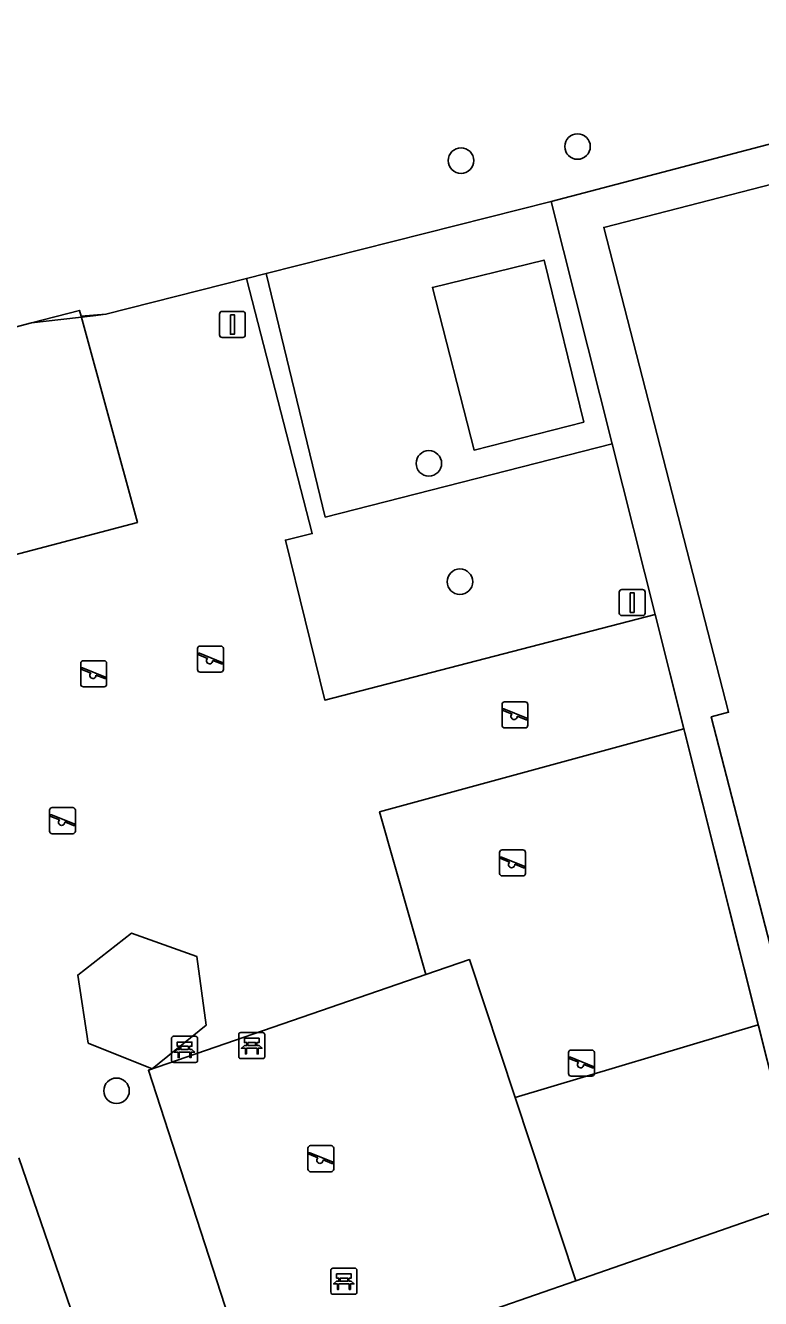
# Model space of a CAD drawing. Extents: x 159371 to 159986, y 382987 to 383597.
# Drawn here: x 159635.1 to 159663.28, y 383340.04 to 383388.85 of the extents above; entities that cross this region are included whole.
import ezdxf

# ---------------------------------------------------------------- set-up
doc = ezdxf.new("R2010")
doc.units = 0
for name, color, linetype in [('IMGEO_Bank', 7, 'Continuous'), ('IMGEO_Boom', 7, 'Continuous'), ('IMGEO_Erf', 7, 'Continuous'), ('IMGEO_Groenvoorziening', 7, 'Continuous'), ('IMGEO_Hek', 7, 'Continuous'), ('IMGEO_Lichtmast', 7, 'Continuous'), ('IMGEO_Pand', 7, 'Continuous'), ('IMGEO_Speelvoorziening', 7, 'Continuous'), ('IMGEO_Terreindeel_gesloten', 7, 'Continuous'), ('IMGEO_Terreindeel_onvherhard', 7, 'Continuous'), ('IMGEO_Voetpad_gesloten', 7, 'Continuous'), ('IMGEO_Voetpad_open', 7, 'Continuous')]:
    doc.layers.add(name, color=color, linetype=linetype)

msp = doc.modelspace()

# ---------------------------------------------------------------- linework, layer by layer
at = {"layer": 'IMGEO_Bank'}
for p, q in [((159640.772, 383350.096), (159641.613, 383350.096)), ((159641.613, 383350.096), (159640.772, 383350.096)), ((159643.274, 383349.315), (159643.274, 383350.156)), ((159643.274, 383350.156), (159643.274, 383349.315)), ((159643.349, 383350.24), (159644.19, 383350.24)), ((159644.19, 383350.24), (159643.349, 383350.24)), ((159644.274, 383350.165), (159644.274, 383349.324)), ((159644.274, 383349.324), (159644.274, 383350.165)), ((159640.697, 383349.171), (159640.697, 383350.012)), ((159640.697, 383350.012), (159640.697, 383349.171)), ((159641.006, 383349.602), (159641.006, 383349.708)), ((159641.05, 383349.708), (159641.05, 383349.602)), ((159641.338, 383349.714), (159641.056, 383349.714)), ((159641.344, 383349.602), (159641.344, 383349.708)), ((159641.388, 383349.708), (159641.388, 383349.602)), ((159641.697, 383350.021), (159641.697, 383349.18)), ((159641.697, 383349.18), (159641.697, 383350.021)), ((159643.971, 383349.638), (159643.578, 383349.638)), ((159643.583, 383349.746), (159643.583, 383349.852)), ((159643.627, 383349.852), (159643.627, 383349.746)), ((159643.915, 383349.858), (159643.633, 383349.858)), ((159643.633, 383349.74), (159643.915, 383349.74)), ((159643.921, 383349.746), (159643.921, 383349.852)), ((159643.965, 383349.852), (159643.965, 383349.746)), ((159641.394, 383349.494), (159641.001, 383349.494)), ((159641.056, 383349.596), (159641.338, 383349.596)), ((159644.199, 383349.24), (159643.358, 383349.24)), ((159643.358, 383349.24), (159644.199, 383349.24)), ((159641.622, 383349.096), (159640.781, 383349.096)), ((159640.781, 383349.096), (159641.622, 383349.096)), ((159646.805, 383340.282), (159646.805, 383341.123)), ((159646.805, 383341.123), (159646.805, 383340.282)), ((159646.88, 383341.207), (159647.721, 383341.207)), ((159647.721, 383341.207), (159646.88, 383341.207)), ((159647.446, 383340.825), (159647.164, 383340.825)), ((159647.805, 383341.132), (159647.805, 383340.291)), ((159647.805, 383340.291), (159647.805, 383341.132)), ((159647.502, 383340.605), (159647.109, 383340.605)), ((159647.114, 383340.713), (159647.114, 383340.819)), ((159647.158, 383340.819), (159647.158, 383340.713)), ((159647.164, 383340.707), (159647.446, 383340.707)), ((159647.452, 383340.713), (159647.452, 383340.819)), ((159647.496, 383340.819), (159647.496, 383340.713)), ((159647.73, 383340.207), (159646.889, 383340.207)), ((159646.889, 383340.207), (159647.73, 383340.207))]:
    msp.add_line(p, q, dxfattribs=at)
for points in [[(159641, 383349.714), (159640.914, 383349.714), (159640.914, 383349.875), (159641.477, 383349.875), (159641.477, 383349.714), (159641.394, 383349.714)], [(159643.521, 383349.638), (159643.379, 383349.638), (159643.491, 383349.74), (159643.577, 383349.74)], [(159643.577, 383349.858), (159643.491, 383349.858), (159643.491, 383350.019), (159644.054, 383350.019), (159644.054, 383349.858), (159643.971, 383349.858)], [(159643.571, 383349.631), (159643.571, 383349.424), (159643.528, 383349.424), (159643.528, 383349.631)], [(159643.971, 383349.74), (159644.054, 383349.74), (159644.166, 383349.638), (159644.027, 383349.638)], [(159644.021, 383349.631), (159644.021, 383349.424), (159643.977, 383349.424), (159643.977, 383349.631)], [(159640.944, 383349.494), (159640.802, 383349.494), (159640.914, 383349.596), (159641, 383349.596)], [(159640.994, 383349.487), (159640.994, 383349.28), (159640.951, 383349.28), (159640.951, 383349.487)], [(159641.394, 383349.596), (159641.477, 383349.596), (159641.589, 383349.494), (159641.45, 383349.494)], [(159641.444, 383349.487), (159641.444, 383349.28), (159641.4, 383349.28), (159641.4, 383349.487)], [(159647.108, 383340.825), (159647.022, 383340.825), (159647.022, 383340.986), (159647.585, 383340.986), (159647.585, 383340.825), (159647.502, 383340.825)], [(159647.052, 383340.605), (159646.91, 383340.605), (159647.022, 383340.707), (159647.108, 383340.707)], [(159647.102, 383340.598), (159647.102, 383340.391), (159647.059, 383340.391), (159647.059, 383340.598)], [(159647.502, 383340.707), (159647.585, 383340.707), (159647.697, 383340.605), (159647.558, 383340.605)], [(159647.552, 383340.598), (159647.552, 383340.391), (159647.508, 383340.391), (159647.508, 383340.598)]]:
    msp.add_lwpolyline(points, dxfattribs=at)
for centre, radius, start, end in [((159640.775, 383350.018), 0.0779, 92.4484, 184.2845), ((159640.775, 383350.018), 0.0779, 92.4484, 184.2845), ((159641.619, 383350.018), 0.0779, 2.4484, 94.2845), ((159641.619, 383350.018), 0.0779, 2.4484, 94.2845), ((159643.352, 383350.162), 0.0779, 92.4484, 184.2845), ((159643.352, 383350.162), 0.0779, 92.4484, 184.2845), ((159644.196, 383350.162), 0.0779, 2.4484, 94.2845), ((159644.196, 383350.162), 0.0779, 2.4484, 94.2845), ((159640.999, 383349.707), 0.00671, 2.8957, 87.1043), ((159641.056, 383349.707), 0.00671, 92.8957, 177.1043), ((159641.338, 383349.707), 0.00671, 2.8957, 87.1043), ((159641.395, 383349.707), 0.00671, 92.8957, 177.1043), ((159643.521, 383349.631), 0.00671, 2.8957, 87.1043), ((159643.578, 383349.631), 0.00671, 92.8957, 177.1043), ((159643.576, 383349.851), 0.00671, 2.8957, 87.1043), ((159643.576, 383349.747), 0.00671, 272.8957, 357.1043), ((159643.633, 383349.851), 0.00671, 92.8957, 177.1043), ((159643.633, 383349.747), 0.00671, 182.8957, 267.1043), ((159643.915, 383349.851), 0.00671, 2.8957, 87.1043), ((159643.915, 383349.747), 0.00671, 272.8957, 357.1043), ((159643.972, 383349.851), 0.00671, 92.8957, 177.1043), ((159643.972, 383349.747), 0.00671, 182.8957, 267.1043), ((159643.97, 383349.631), 0.00671, 2.8957, 87.1043), ((159644.027, 383349.631), 0.00671, 92.8957, 177.1043), ((159640.775, 383349.174), 0.0779, 182.4484, 274.2845), ((159640.775, 383349.174), 0.0779, 182.4484, 274.2845), ((159640.944, 383349.487), 0.00671, 2.8957, 87.1043), ((159641.001, 383349.487), 0.00671, 92.8957, 177.1043), ((159640.999, 383349.603), 0.00671, 272.8957, 357.1043), ((159641.056, 383349.603), 0.00671, 182.8957, 267.1043), ((159641.338, 383349.603), 0.00671, 272.8957, 357.1043), ((159641.395, 383349.603), 0.00671, 182.8957, 267.1043), ((159641.393, 383349.487), 0.00671, 2.8957, 87.1043), ((159641.45, 383349.487), 0.00671, 92.8957, 177.1043), ((159641.619, 383349.174), 0.0779, 272.4484, 4.2845), ((159641.619, 383349.174), 0.0779, 272.4484, 4.2845), ((159643.352, 383349.318), 0.0779, 182.4484, 274.2845), ((159643.352, 383349.318), 0.0779, 182.4484, 274.2845), ((159644.196, 383349.318), 0.0779, 272.4484, 4.2845), ((159644.196, 383349.318), 0.0779, 272.4484, 4.2845), ((159646.883, 383341.129), 0.0779, 92.4484, 184.2845), ((159646.883, 383341.129), 0.0779, 92.4484, 184.2845), ((159647.107, 383340.818), 0.00671, 2.8957, 87.1043), ((159647.164, 383340.818), 0.00671, 92.8957, 177.1043), ((159647.446, 383340.818), 0.00671, 2.8957, 87.1043), ((159647.503, 383340.818), 0.00671, 92.8957, 177.1043), ((159647.727, 383341.129), 0.0779, 2.4484, 94.2845), ((159647.727, 383341.129), 0.0779, 2.4484, 94.2845), ((159647.052, 383340.598), 0.00671, 2.8957, 87.1043), ((159647.109, 383340.598), 0.00671, 92.8957, 177.1043), ((159647.107, 383340.714), 0.00671, 272.8957, 357.1043), ((159647.164, 383340.714), 0.00671, 182.8957, 267.1043), ((159647.446, 383340.714), 0.00671, 272.8957, 357.1043), ((159647.503, 383340.714), 0.00671, 182.8957, 267.1043), ((159647.501, 383340.598), 0.00671, 2.8957, 87.1043), ((159647.558, 383340.598), 0.00671, 92.8957, 177.1043), ((159646.883, 383340.285), 0.0779, 182.4484, 274.2845), ((159646.883, 383340.285), 0.0779, 182.4484, 274.2845), ((159647.727, 383340.285), 0.0779, 272.4484, 4.2845), ((159647.727, 383340.285), 0.0779, 272.4484, 4.2845)]:
    msp.add_arc(centre, radius, start, end, dxfattribs=at)
at = {"layer": 'IMGEO_Boom'}
for centre in [(159656.26, 383384.206), (159651.794, 383383.667), (159650.561, 383372.06), (159651.752, 383367.523), (159638.589, 383348.008)]:
    msp.add_circle(centre, 0.489, dxfattribs=at)
at = {"layer": 'IMGEO_Erf'}
for points in [[(159620.974, 383393.193), (159623.022, 383388.189), (159623.949, 383384.708), (159624.117, 383384.101), (159626.146, 383376.769), (159626.639, 383375.148), (159627.921, 383375.478), (159635.326, 383377.454), (159637.171, 383377.926), (159637.233, 383377.7), (159638.181, 383377.778), (159643.576, 383379.146), (159644.328, 383379.336), (159655.247, 383382.105), (159678.304, 383388.157), (159659.581, 383459.485)], [(159667.381, 383383.709), (159657.266, 383381.105), (159662.051, 383362.518), (159661.386, 383362.347), (159662.762, 383357.003), (159663.933, 383352.456)]]:
    msp.add_lwpolyline(points, dxfattribs=at)
at = {"layer": 'IMGEO_Groenvoorziening'}
msp.add_lwpolyline([(159634.849, 383345.441), (159636.979, 383339.231), (159636.397, 383338.982), (159637.249, 383336.509), (159641.583, 383337.997), (159642.421, 383335.945), (159643.825, 383336.433), (159639.809, 383348.793), (159650.451, 383352.464), (159648.673, 383358.7), (159660.333, 383361.889), (159659.23, 383366.272), (159646.569, 383362.986), (159645.066, 383369.122), (159646.091, 383369.372), (159643.576, 383379.146), (159638.181, 383377.778), (159637.233, 383377.7), (159639.388, 383369.792), (159627.787, 383366.742)], dxfattribs=at)
for points in [[(159637.104, 383352.444), (159639.161, 383354.045), (159641.673, 383353.15), (159642.022, 383350.52), (159639.958, 383348.855), (159637.503, 383349.835)], [(159663.189, 383350.536), (159653.87, 383347.749), (159656.195, 383340.726), (159664.897, 383343.747)]]:
    msp.add_lwpolyline(points, close=True, dxfattribs=at)
at = {"layer": 'IMGEO_Hek'}
for points in [[(159664.897, 383343.747), (159659.23, 383366.272), (159657.585, 383372.81), (159655.247, 383382.105), (159644.328, 383379.336), (159643.576, 383379.146), (159638.181, 383377.778), (159637.69, 383377.722), (159635.326, 383377.454)], [(159644.328, 383379.336), (159646.593, 383370.003)], [(159646.593, 383370.003), (159657.585, 383372.81)]]:
    msp.add_lwpolyline(points, dxfattribs=at)
at = {"layer": 'IMGEO_Lichtmast'}
for p, q in [((159642.535, 383376.985), (159642.535, 383377.785)), ((159642.535, 383377.785), (159642.535, 383376.985)), ((159642.635, 383377.885), (159643.425, 383377.885)), ((159643.425, 383377.885), (159642.635, 383377.885)), ((159643.525, 383377.785), (159643.525, 383376.985)), ((159643.525, 383376.985), (159643.525, 383377.785)), ((159643.425, 383376.885), (159642.635, 383376.885)), ((159642.635, 383376.885), (159643.425, 383376.885)), ((159657.961, 383367.224), (159658.751, 383367.224)), ((159658.751, 383367.224), (159657.961, 383367.224)), ((159657.861, 383366.324), (159657.861, 383367.124)), ((159657.861, 383367.124), (159657.861, 383366.324)), ((159658.851, 383367.124), (159658.851, 383366.324)), ((159658.851, 383366.324), (159658.851, 383367.124)), ((159658.751, 383366.224), (159657.961, 383366.224)), ((159657.961, 383366.224), (159658.751, 383366.224))]:
    msp.add_line(p, q, dxfattribs=at)
for points in [[(159642.955, 383377.76), (159643.105, 383377.76), (159643.105, 383377.01), (159642.955, 383377.01), (159642.955, 383377.76)], [(159658.281, 383367.099), (159658.431, 383367.099), (159658.431, 383366.349), (159658.281, 383366.349), (159658.281, 383367.099)]]:
    msp.add_lwpolyline(points, dxfattribs=at)
for centre, start, end in [((159642.635, 383377.785), 90, 180), ((159642.635, 383377.785), 90, 180), ((159643.425, 383377.785), 0, 90), ((159643.425, 383377.785), 360, 90), ((159642.635, 383376.985), 180, 270), ((159642.635, 383376.985), 180, 270), ((159643.425, 383376.985), 270, 0), ((159643.425, 383376.985), 270, 0), ((159657.961, 383367.124), 90, 180), ((159657.961, 383367.124), 90, 180), ((159658.751, 383367.124), 0, 90), ((159658.751, 383367.124), 360, 90), ((159657.961, 383366.324), 180, 270), ((159657.961, 383366.324), 180, 270), ((159658.751, 383366.324), 270, 0), ((159658.751, 383366.324), 270, 0)]:
    msp.add_arc(centre, 0.1, start, end, dxfattribs=at)
at = {"layer": 'IMGEO_Pand'}
msp.add_lwpolyline([(159658.222, 383334.284), (159659.367, 383330.135), (159667.985, 383332.318), (159665.023, 383343.791), (159664.897, 383343.747), (159656.195, 383340.726), (159643.825, 383336.433), (159642.421, 383335.945), (159639.534, 383334.943), (159643.399, 383323.78), (159648.123, 383325.421), (159650.209, 383326.145), (159648.831, 383331.841)], close=True, dxfattribs=at)
at = {"layer": 'IMGEO_Speelvoorziening'}
for p, q in [((159641.695, 383364.158), (159641.695, 383364.958)), ((159641.695, 383364.958), (159641.695, 383364.158)), ((159641.764, 383364.783), (159642.64, 383364.43)), ((159641.795, 383365.058), (159642.585, 383365.058)), ((159642.585, 383365.058), (159641.795, 383365.058)), ((159642.685, 383364.958), (159642.685, 383364.158)), ((159642.685, 383364.158), (159642.685, 383364.958)), ((159637.219, 383363.596), (159637.219, 383364.396)), ((159637.219, 383364.396), (159637.219, 383363.596)), ((159637.319, 383364.496), (159638.109, 383364.496)), ((159638.109, 383364.496), (159637.319, 383364.496)), ((159638.209, 383364.396), (159638.209, 383363.596)), ((159638.209, 383363.596), (159638.209, 383364.396)), ((159642.078, 383364.586), (159641.739, 383364.723)), ((159642.616, 383364.37), (159642.276, 383364.507)), ((159637.602, 383364.024), (159637.263, 383364.161)), ((159637.288, 383364.221), (159638.164, 383363.868)), ((159638.14, 383363.808), (159637.8, 383363.945)), ((159642.585, 383364.058), (159641.795, 383364.058)), ((159641.795, 383364.058), (159642.585, 383364.058)), ((159638.109, 383363.496), (159637.319, 383363.496)), ((159637.319, 383363.496), (159638.109, 383363.496)), ((159653.366, 383362.02), (159653.366, 383362.82)), ((159653.366, 383362.82), (159653.366, 383362.02)), ((159653.466, 383362.92), (159654.256, 383362.92)), ((159654.256, 383362.92), (159653.466, 383362.92)), ((159654.356, 383362.82), (159654.356, 383362.02)), ((159654.356, 383362.02), (159654.356, 383362.82)), ((159653.749, 383362.448), (159653.41, 383362.585)), ((159653.435, 383362.645), (159654.311, 383362.292)), ((159654.287, 383362.232), (159653.947, 383362.369)), ((159654.256, 383361.92), (159653.466, 383361.92)), ((159653.466, 383361.92), (159654.256, 383361.92)), ((159636.022, 383357.964), (159636.022, 383358.764)), ((159636.022, 383358.764), (159636.022, 383357.964)), ((159636.405, 383358.392), (159636.066, 383358.529)), ((159636.091, 383358.589), (159636.967, 383358.236)), ((159636.122, 383358.864), (159636.912, 383358.864)), ((159636.912, 383358.864), (159636.122, 383358.864)), ((159637.012, 383358.764), (159637.012, 383357.964)), ((159637.012, 383357.964), (159637.012, 383358.764)), ((159636.943, 383358.176), (159636.603, 383358.313)), ((159636.912, 383357.864), (159636.122, 383357.864)), ((159636.122, 383357.864), (159636.912, 383357.864)), ((159653.274, 383356.343), (159653.274, 383357.143)), ((159653.274, 383357.143), (159653.274, 383356.343)), ((159653.343, 383356.968), (159654.219, 383356.615)), ((159653.374, 383357.243), (159654.164, 383357.243)), ((159654.164, 383357.243), (159653.374, 383357.243)), ((159654.264, 383357.143), (159654.264, 383356.343)), ((159654.264, 383356.343), (159654.264, 383357.143)), ((159653.657, 383356.771), (159653.318, 383356.908)), ((159654.195, 383356.555), (159653.855, 383356.692)), ((159654.164, 383356.243), (159653.374, 383356.243)), ((159653.374, 383356.243), (159654.164, 383356.243)), ((159655.916, 383348.671), (159655.916, 383349.471)), ((159655.916, 383349.471), (159655.916, 383348.671)), ((159656.299, 383349.099), (159655.96, 383349.236)), ((159655.985, 383349.296), (159656.861, 383348.943)), ((159656.016, 383349.571), (159656.806, 383349.571)), ((159656.806, 383349.571), (159656.016, 383349.571)), ((159656.906, 383349.471), (159656.906, 383348.671)), ((159656.906, 383348.671), (159656.906, 383349.471)), ((159656.837, 383348.883), (159656.497, 383349.02)), ((159656.806, 383348.571), (159656.016, 383348.571)), ((159656.016, 383348.571), (159656.806, 383348.571)), ((159645.925, 383345.007), (159645.925, 383345.807)), ((159645.925, 383345.807), (159645.925, 383345.007)), ((159646.025, 383345.907), (159646.815, 383345.907)), ((159646.815, 383345.907), (159646.025, 383345.907)), ((159646.915, 383345.807), (159646.915, 383345.007)), ((159646.915, 383345.007), (159646.915, 383345.807)), ((159646.308, 383345.435), (159645.969, 383345.572)), ((159645.994, 383345.632), (159646.87, 383345.279)), ((159646.846, 383345.219), (159646.506, 383345.356)), ((159646.815, 383344.907), (159646.025, 383344.907)), ((159646.025, 383344.907), (159646.815, 383344.907))]:
    msp.add_line(p, q, dxfattribs=at)
for centre, radius, start, end in [((159641.795, 383364.958), 0.1, 90, 180), ((159641.795, 383364.958), 0.1, 90, 180), ((159641.752, 383364.753), 0.0327, 68.078, 248.078), ((159642.585, 383364.958), 0.1, 0, 90), ((159642.585, 383364.958), 0.1, 360, 90), ((159637.319, 383364.396), 0.1, 90, 180), ((159637.319, 383364.396), 0.1, 90, 180), ((159638.109, 383364.396), 0.1, 0, 90), ((159638.109, 383364.396), 0.1, 360, 90), ((159642.157, 383364.496), 0.12, 130.9928, 5.1632), ((159642.628, 383364.4), 0.0327, 248.078, 68.078), ((159637.276, 383364.191), 0.0327, 68.078, 248.078), ((159637.681, 383363.934), 0.12, 130.9928, 5.1632), ((159638.152, 383363.838), 0.0327, 248.078, 68.078), ((159641.795, 383364.158), 0.1, 180, 270), ((159641.795, 383364.158), 0.1, 180, 270), ((159642.585, 383364.158), 0.1, 270, 0), ((159642.585, 383364.158), 0.1, 270, 0), ((159637.319, 383363.596), 0.1, 180, 270), ((159637.319, 383363.596), 0.1, 180, 270), ((159638.109, 383363.596), 0.1, 270, 0), ((159638.109, 383363.596), 0.1, 270, 0), ((159653.466, 383362.82), 0.1, 90, 180), ((159653.466, 383362.82), 0.1, 90, 180), ((159654.256, 383362.82), 0.1, 0, 90), ((159654.256, 383362.82), 0.1, 360, 90), ((159653.423, 383362.615), 0.0327, 68.078, 248.078), ((159653.828, 383362.358), 0.12, 130.9928, 5.1632), ((159653.466, 383362.02), 0.1, 180, 270), ((159653.466, 383362.02), 0.1, 180, 270), ((159654.256, 383362.02), 0.1, 270, 0), ((159654.256, 383362.02), 0.1, 270, 0), ((159654.299, 383362.262), 0.0327, 248.078, 68.078), ((159636.122, 383358.764), 0.1, 90, 180), ((159636.122, 383358.764), 0.1, 90, 180), ((159636.079, 383358.559), 0.0327, 68.078, 248.078), ((159636.484, 383358.302), 0.12, 130.9928, 5.1632), ((159636.912, 383358.764), 0.1, 0, 90), ((159636.912, 383358.764), 0.1, 360, 90), ((159636.122, 383357.964), 0.1, 180, 270), ((159636.122, 383357.964), 0.1, 180, 270), ((159636.912, 383357.964), 0.1, 270, 0), ((159636.912, 383357.964), 0.1, 270, 0), ((159636.955, 383358.206), 0.0327, 248.078, 68.078), ((159653.374, 383357.143), 0.1, 90, 180), ((159653.374, 383357.143), 0.1, 90, 180), ((159653.331, 383356.938), 0.0327, 68.078, 248.078), ((159654.164, 383357.143), 0.1, 0, 90), ((159654.164, 383357.143), 0.1, 360, 90), ((159653.736, 383356.681), 0.12, 130.9928, 5.1632), ((159654.207, 383356.585), 0.0327, 248.078, 68.078), ((159653.374, 383356.343), 0.1, 180, 270), ((159653.374, 383356.343), 0.1, 180, 270), ((159654.164, 383356.343), 0.1, 270, 0), ((159654.164, 383356.343), 0.1, 270, 0), ((159656.016, 383349.471), 0.1, 90, 180), ((159656.016, 383349.471), 0.1, 90, 180), ((159655.973, 383349.266), 0.0327, 68.078, 248.078), ((159656.806, 383349.471), 0.1, 0, 90), ((159656.806, 383349.471), 0.1, 360, 90), ((159656.016, 383348.671), 0.1, 180, 270), ((159656.016, 383348.671), 0.1, 180, 270), ((159656.378, 383349.009), 0.12, 130.9928, 5.1632), ((159656.806, 383348.671), 0.1, 270, 0), ((159656.806, 383348.671), 0.1, 270, 0), ((159656.849, 383348.913), 0.0327, 248.078, 68.078), ((159646.025, 383345.807), 0.1, 90, 180), ((159646.025, 383345.807), 0.1, 90, 180), ((159646.815, 383345.807), 0.1, 0, 90), ((159646.815, 383345.807), 0.1, 360, 90), ((159645.982, 383345.602), 0.0327, 68.078, 248.078), ((159646.387, 383345.345), 0.12, 130.9928, 5.1632), ((159646.858, 383345.249), 0.0327, 248.078, 68.078), ((159646.025, 383345.007), 0.1, 180, 270), ((159646.025, 383345.007), 0.1, 180, 270), ((159646.815, 383345.007), 0.1, 270, 0), ((159646.815, 383345.007), 0.1, 270, 0)]:
    msp.add_arc(centre, radius, start, end, dxfattribs=at)
at = {"layer": 'IMGEO_Terreindeel_gesloten'}
msp.add_lwpolyline([(159653.87, 383347.749), (159652.119, 383353.038), (159650.451, 383352.464), (159639.809, 383348.793), (159643.825, 383336.433), (159656.195, 383340.726)], close=True, dxfattribs=at)
at = {"layer": 'IMGEO_Terreindeel_onvherhard'}
msp.add_lwpolyline([(159660.333, 383361.889), (159648.673, 383358.7), (159650.451, 383352.464), (159652.119, 383353.038), (159653.87, 383347.749), (159663.189, 383350.536)], close=True, dxfattribs=at)
at = {"layer": 'IMGEO_Voetpad_gesloten'}
msp.add_lwpolyline([(159637.233, 383377.7), (159637.171, 383377.926), (159635.326, 383377.454), (159627.921, 383375.478), (159626.639, 383375.148), (159625.634, 383374.89), (159625.778, 383374.344), (159627.787, 383366.742), (159639.388, 383369.792)], close=True, dxfattribs=at)
at = {"layer": 'IMGEO_Voetpad_open'}
for points in [[(159678.304, 383388.157), (159655.247, 383382.105), (159657.585, 383372.81), (159659.23, 383366.272), (159660.333, 383361.889), (159663.189, 383350.536), (159664.897, 383343.747)], [(159663.933, 383352.456), (159662.762, 383357.003), (159661.386, 383362.347), (159662.051, 383362.518), (159657.266, 383381.105), (159667.381, 383383.709)], [(159634.69, 383333.087), (159635.142, 383333.243), (159638.165, 383334.29), (159638.685, 383334.47), (159639.534, 383334.943), (159642.421, 383335.945), (159641.583, 383337.997), (159637.249, 383336.509), (159636.397, 383338.982), (159636.979, 383339.231), (159634.849, 383345.441)]]:
    msp.add_lwpolyline(points, dxfattribs=at)
for points in [[(159657.585, 383372.81), (159655.247, 383382.105), (159644.328, 383379.336), (159643.576, 383379.146), (159646.091, 383369.372), (159645.066, 383369.122), (159646.569, 383362.986), (159659.23, 383366.272)], [(159654.98, 383379.856), (159650.698, 383378.808), (159652.292, 383372.567), (159656.5, 383373.642)], [(159650.698, 383378.808), (159654.98, 383379.856), (159656.5, 383373.642), (159652.292, 383372.567)], [(159637.503, 383349.835), (159639.958, 383348.855), (159642.022, 383350.52), (159641.673, 383353.15), (159639.161, 383354.045), (159637.104, 383352.444)]]:
    msp.add_lwpolyline(points, close=True, dxfattribs=at)

doc.saveas('drawing.dxf')
